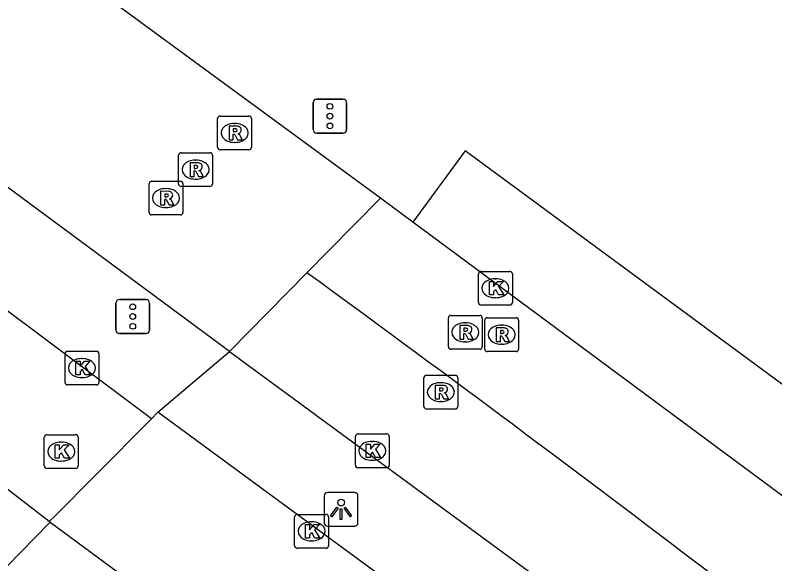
# Model space of a CAD drawing. Extents: x 161087 to 161922, y 382574 to 383873.
# Drawn here: x 161431.6 to 161454.07, y 383491.6 to 383507.84 of the extents above; entities that cross this region are included whole.
import ezdxf

# ---------------------------------------------------------------- set-up
doc = ezdxf.new("R2010")
doc.units = 0
for name, color, linetype in [('IMGEO_Berm_open', 7, 'Continuous'), ('IMGEO_Fietspad_gesloten', 7, 'Continuous'), ('IMGEO_Kolk', 7, 'Continuous'), ('IMGEO_Lichtpunt', 7, 'Continuous'), ('IMGEO_OVBaan_gesloten', 7, 'Continuous'), ('IMGEO_Rijbaan_lokaal_gesloten', 7, 'Continuous'), ('IMGEO_Rijbaan_lokaal_open', 7, 'Continuous'), ('IMGEO_Rioolput', 7, 'Continuous'), ('IMGEO_Verkeersregelinstallatiepaal', 7, 'Continuous'), ('IMGEO_Voetpad_open', 7, 'Continuous')]:
    doc.layers.add(name, color=color, linetype=linetype)

msp = doc.modelspace()

# ---------------------------------------------------------------- linework, layer by layer
at = {"layer": 'IMGEO_Berm_open'}
msp.add_lwpolyline([(161435.816, 383496.094), (161437.931, 383497.892)], dxfattribs=at)
at = {"layer": 'IMGEO_Fietspad_gesloten'}
for points in [[(161435.624, 383495.89), (161423.006, 383505.35)], [(161432.604, 383492.854), (161419.886, 383502.673)], [(161435.816, 383496.094), (161435.624, 383495.89)], [(161450.642, 383485.188), (161435.816, 383496.094)], [(161435.624, 383495.89), (161433.945, 383494.197), (161432.791, 383493.032), (161432.604, 383492.854)], [(161432.629, 383492.835), (161432.604, 383492.854)], [(161432.629, 383492.835), (161439.022, 383488.123)]]:
    msp.add_lwpolyline(points, dxfattribs=at)
at = {"layer": 'IMGEO_Kolk'}
for p, q in [((161445.376, 383500.26), (161446.228, 383500.26)), ((161445.301, 383499.334), (161445.301, 383500.186)), ((161445.789, 383500.04), (161445.814, 383500.04)), ((161446.302, 383500.186), (161446.302, 383499.334)), ((161445.812, 383499.48), (161445.787, 383499.48)), ((161446.228, 383499.26), (161445.376, 383499.26)), ((161433.071, 383496.971), (161433.071, 383497.823)), ((161433.146, 383497.897), (161433.998, 383497.897)), ((161434.072, 383497.823), (161434.072, 383496.971)), ((161433.559, 383497.677), (161433.584, 383497.677)), ((161433.582, 383497.117), (161433.557, 383497.117)), ((161433.998, 383496.897), (161433.146, 383496.897)), ((161432.458, 383494.499), (161432.458, 383495.351)), ((161432.533, 383495.425), (161433.385, 383495.425)), ((161433.459, 383495.351), (161433.459, 383494.499)), ((161441.659, 383494.52), (161441.659, 383495.372)), ((161441.734, 383495.446), (161442.586, 383495.446)), ((161442.66, 383495.372), (161442.66, 383494.52)), ((161432.946, 383495.205), (161432.971, 383495.205)), ((161442.147, 383495.226), (161442.172, 383495.226)), ((161432.969, 383494.645), (161432.944, 383494.645)), ((161442.17, 383494.666), (161442.145, 383494.666)), ((161433.385, 383494.425), (161432.533, 383494.425)), ((161442.586, 383494.446), (161441.734, 383494.446)), ((161439.937, 383493.064), (161440.789, 383493.064)), ((161439.862, 383492.138), (161439.862, 383492.99)), ((161440.35, 383492.844), (161440.375, 383492.844)), ((161440.863, 383492.99), (161440.863, 383492.138)), ((161440.373, 383492.284), (161440.348, 383492.284)), ((161440.789, 383492.064), (161439.937, 383492.064))]:
    msp.add_line(p, q, dxfattribs=at)
for points in [[(161445.376, 383500.26), (161446.228, 383500.26)], [(161445.301, 383499.334), (161445.301, 383500.186)], [(161446.302, 383500.186), (161446.302, 383499.334)], [(161445.622, 383499.96), (161445.745, 383499.96), (161445.745, 383499.809), (161445.875, 383499.96), (161446.039, 383499.96), (161445.893, 383499.809), (161446.046, 383499.56), (161445.894, 383499.56), (161445.809, 383499.724), (161445.745, 383499.657), (161445.745, 383499.56), (161445.622, 383499.56), (161445.622, 383499.96)], [(161446.228, 383499.26), (161445.376, 383499.26)], [(161433.071, 383496.971), (161433.071, 383497.823)], [(161433.146, 383497.897), (161433.998, 383497.897)], [(161434.072, 383497.823), (161434.072, 383496.971)], [(161433.392, 383497.597), (161433.515, 383497.597), (161433.515, 383497.446), (161433.645, 383497.597), (161433.809, 383497.597), (161433.663, 383497.446), (161433.816, 383497.197), (161433.664, 383497.197), (161433.579, 383497.361), (161433.515, 383497.294), (161433.515, 383497.197), (161433.392, 383497.197), (161433.392, 383497.597)], [(161433.998, 383496.897), (161433.146, 383496.897)], [(161432.458, 383494.499), (161432.458, 383495.351)], [(161432.533, 383495.425), (161433.385, 383495.425)], [(161433.459, 383495.351), (161433.459, 383494.499)], [(161441.659, 383494.52), (161441.659, 383495.372)], [(161441.734, 383495.446), (161442.586, 383495.446)], [(161442.66, 383495.372), (161442.66, 383494.52)], [(161432.779, 383495.125), (161432.902, 383495.125), (161432.902, 383494.974), (161433.032, 383495.125), (161433.196, 383495.125), (161433.05, 383494.974), (161433.203, 383494.725), (161433.051, 383494.725), (161432.966, 383494.889), (161432.902, 383494.822), (161432.902, 383494.725), (161432.779, 383494.725), (161432.779, 383495.125)], [(161441.98, 383495.146), (161442.103, 383495.146), (161442.103, 383494.995), (161442.233, 383495.146), (161442.397, 383495.146), (161442.251, 383494.995), (161442.404, 383494.746), (161442.252, 383494.746), (161442.167, 383494.91), (161442.103, 383494.843), (161442.103, 383494.746), (161441.98, 383494.746), (161441.98, 383495.146)], [(161433.385, 383494.425), (161432.533, 383494.425)], [(161442.586, 383494.446), (161441.734, 383494.446)], [(161439.937, 383493.064), (161440.789, 383493.064)], [(161439.862, 383492.138), (161439.862, 383492.99)], [(161440.863, 383492.99), (161440.863, 383492.138)], [(161440.183, 383492.764), (161440.306, 383492.764), (161440.306, 383492.613), (161440.436, 383492.764), (161440.6, 383492.764), (161440.454, 383492.613), (161440.607, 383492.364), (161440.455, 383492.364), (161440.37, 383492.528), (161440.306, 383492.461), (161440.306, 383492.364), (161440.183, 383492.364), (161440.183, 383492.764)], [(161440.789, 383492.064), (161439.937, 383492.064)]]:
    msp.add_lwpolyline(points, dxfattribs=at)
for centre, start, end in [((161445.378, 383500.184), 91.552, 178.448), ((161445.378, 383500.184), 91.552, 178.448), ((161446.226, 383500.184), 1.552, 88.448), ((161446.226, 383500.184), 1.552, 88.448), ((161445.378, 383499.336), 181.552, 268.448), ((161445.378, 383499.336), 181.552, 268.448), ((161446.226, 383499.336), 271.552, 358.448), ((161446.226, 383499.336), 271.552, 358.448), ((161433.148, 383497.821), 91.552, 178.448), ((161433.148, 383497.821), 91.552, 178.448), ((161433.996, 383497.821), 1.552, 88.448), ((161433.996, 383497.821), 1.552, 88.448), ((161433.148, 383496.973), 181.552, 268.448), ((161433.148, 383496.973), 181.552, 268.448), ((161433.996, 383496.973), 271.552, 358.448), ((161433.996, 383496.973), 271.552, 358.448), ((161432.535, 383495.349), 91.552, 178.448), ((161432.535, 383495.349), 91.552, 178.448), ((161433.383, 383495.349), 1.552, 88.448), ((161433.383, 383495.349), 1.552, 88.448), ((161441.736, 383495.37), 91.552, 178.448), ((161441.736, 383495.37), 91.552, 178.448), ((161442.584, 383495.37), 1.552, 88.448), ((161442.584, 383495.37), 1.552, 88.448), ((161432.535, 383494.501), 181.552, 268.448), ((161432.535, 383494.501), 181.552, 268.448), ((161433.383, 383494.501), 271.552, 358.448), ((161433.383, 383494.501), 271.552, 358.448), ((161441.736, 383494.522), 181.552, 268.448), ((161441.736, 383494.522), 181.552, 268.448), ((161442.584, 383494.522), 271.552, 358.448), ((161442.584, 383494.522), 271.552, 358.448), ((161439.939, 383492.988), 91.552, 178.448), ((161439.939, 383492.988), 91.552, 178.448), ((161440.787, 383492.988), 1.552, 88.448), ((161440.787, 383492.988), 1.552, 88.448), ((161439.939, 383492.14), 181.552, 268.448), ((161439.939, 383492.14), 181.552, 268.448), ((161440.787, 383492.14), 271.552, 358.448), ((161440.787, 383492.14), 271.552, 358.448)]:
    msp.add_arc(centre, 0.0765, start, end, dxfattribs=at)
for centre, major_axis, ratio, start_param, end_param in [((161445.788, 383499.76), (-0.387, 0.002), 0.722429, 4.712389, 7.853982), ((161445.813, 383499.76), (-0.39, 0.002), 0.717154, 1.570796, 4.712389), ((161433.558, 383497.397), (-0.387, 0.002), 0.722429, 4.712389, 7.853982), ((161433.583, 383497.397), (-0.39, 0.002), 0.717154, 1.570796, 4.712389), ((161432.945, 383494.925), (-0.387, 0.002), 0.722429, 4.712389, 7.853982), ((161432.97, 383494.925), (-0.39, 0.002), 0.717154, 1.570796, 4.712389), ((161442.146, 383494.946), (-0.387, 0.002), 0.722429, 4.712389, 7.853982), ((161442.171, 383494.946), (-0.39, 0.002), 0.717154, 1.570796, 4.712389), ((161440.349, 383492.564), (-0.387, 0.002), 0.722429, 4.712389, 7.853982), ((161440.374, 383492.564), (-0.39, 0.002), 0.717154, 1.570796, 4.712389)]:
    msp.add_ellipse(centre, major_axis=major_axis, ratio=ratio, start_param=start_param, end_param=end_param, dxfattribs=at)
at = {"layer": 'IMGEO_Lichtpunt'}
for p, q in [((161441.64, 383493.712), (161440.832, 383493.712)), ((161441.64, 383493.712), (161440.832, 383493.712)), ((161440.738, 383493.617), (161440.738, 383492.81)), ((161440.738, 383493.617), (161440.738, 383492.81)), ((161441.734, 383492.81), (161441.734, 383493.617)), ((161441.734, 383492.81), (161441.734, 383493.617)), ((161440.832, 383492.716), (161441.64, 383492.716)), ((161440.832, 383492.716), (161441.64, 383492.716))]:
    msp.add_line(p, q, dxfattribs=at)
for points in [[(161441.112, 383493.281), (161441.151, 383493.253), (161440.963, 383492.991), (161440.925, 383493.018), (161441.112, 383493.281)], [(161441.214, 383493.233), (161441.261, 383493.233), (161441.261, 383492.911), (161441.214, 383492.911), (161441.214, 383493.233)], [(161441.324, 383493.253), (161441.362, 383493.28), (161441.549, 383493.018), (161441.51, 383492.99), (161441.324, 383493.253)]]:
    msp.add_lwpolyline(points, dxfattribs=at)
msp.add_circle((161441.237, 383493.415), 0.0994, dxfattribs=at)
for centre, start, end in [((161440.832, 383493.617), 90, 180), ((161440.832, 383493.617), 90, 180), ((161441.64, 383493.617), 0, 90), ((161441.64, 383493.617), 0, 90), ((161440.832, 383492.81), 180, 270), ((161440.832, 383492.81), 180, 270), ((161441.64, 383492.81), 270, 0), ((161441.64, 383492.81), 270, 360)]:
    msp.add_arc(centre, 0.0946, start, end, dxfattribs=at)
at = {"layer": 'IMGEO_OVBaan_gesloten'}
for points in [[(161440.225, 383500.221), (161437.931, 383497.892)], [(161437.931, 383497.892), (161451.602, 383487.846)]]:
    msp.add_lwpolyline(points, dxfattribs=at)
msp.add_arc((161002.692, 382901.097), 741.879, 51.652272, 53.859801, dxfattribs=at)
at = {"layer": 'IMGEO_Rijbaan_lokaal_gesloten'}
for points in [[(161442.402, 383502.431), (161440.884, 383500.89), (161440.225, 383500.221)], [(161443.362, 383501.719), (161442.402, 383502.431)], [(161460.345, 383489.047), (161457.088, 383491.546), (161443.362, 383501.719)]]:
    msp.add_lwpolyline(points, dxfattribs=at)
at = {"layer": 'IMGEO_Rijbaan_lokaal_open'}
for points in [[(161442.402, 383502.431), (161429.802, 383511.673)], [(161437.931, 383497.892), (161424.877, 383507.551)]]:
    msp.add_lwpolyline(points, dxfattribs=at)
at = {"layer": 'IMGEO_Rioolput'}
for p, q in [((161437.585, 383503.932), (161437.585, 383504.784)), ((161437.66, 383504.858), (161438.512, 383504.858)), ((161438.586, 383504.784), (161438.586, 383503.932)), ((161438.073, 383504.638), (161438.098, 383504.638)), ((161438.096, 383504.078), (161438.071, 383504.078)), ((161438.512, 383503.858), (161437.66, 383503.858)), ((161436.431, 383502.845), (161436.431, 383503.697)), ((161436.506, 383503.771), (161437.358, 383503.771)), ((161437.432, 383503.697), (161437.432, 383502.845)), ((161436.919, 383503.551), (161436.944, 383503.551)), ((161435.633, 383502.93), (161436.485, 383502.93)), ((161436.942, 383502.991), (161436.917, 383502.991)), ((161435.558, 383502.004), (161435.558, 383502.856)), ((161436.046, 383502.71), (161436.071, 383502.71)), ((161437.358, 383502.771), (161436.506, 383502.771)), ((161436.559, 383502.856), (161436.559, 383502.004)), ((161436.069, 383502.15), (161436.044, 383502.15)), ((161436.485, 383501.93), (161435.633, 383501.93)), ((161444.409, 383498.029), (161444.409, 383498.881)), ((161444.484, 383498.955), (161445.336, 383498.955)), ((161445.41, 383498.881), (161445.41, 383498.029)), ((161445.561, 383498.886), (161446.413, 383498.886)), ((161444.897, 383498.735), (161444.922, 383498.735)), ((161445.486, 383497.96), (161445.486, 383498.812)), ((161445.974, 383498.666), (161445.999, 383498.666)), ((161446.487, 383498.812), (161446.487, 383497.96)), ((161444.92, 383498.175), (161444.895, 383498.175)), ((161445.336, 383497.955), (161444.484, 383497.955)), ((161445.997, 383498.106), (161445.972, 383498.106)), ((161446.413, 383497.886), (161445.561, 383497.886)), ((161443.687, 383496.259), (161443.687, 383497.111)), ((161443.762, 383497.185), (161444.614, 383497.185)), ((161444.688, 383497.111), (161444.688, 383496.259)), ((161444.175, 383496.965), (161444.2, 383496.965)), ((161444.198, 383496.405), (161444.173, 383496.405)), ((161444.614, 383496.185), (161443.762, 383496.185))]:
    msp.add_line(p, q, dxfattribs=at)
for points in [[(161437.585, 383503.932), (161437.585, 383504.784)], [(161437.66, 383504.858), (161438.512, 383504.858)], [(161438.586, 383504.784), (161438.586, 383503.932)], [(161438.174, 383504.556), (161437.922, 383504.558), (161437.922, 383504.158)], [(161438.1, 383504.477), (161438.046, 383504.477), (161438.046, 383504.396)], [(161437.922, 383504.158), (161438.046, 383504.158), (161438.046, 383504.32), (161438.057, 383504.32)], [(161438.046, 383504.396), (161438.098, 383504.396)], [(161438.104, 383504.291), (161438.175, 383504.158), (161438.315, 383504.158), (161438.25, 383504.284)], [(161438.512, 383503.858), (161437.66, 383503.858)], [(161436.431, 383502.845), (161436.431, 383503.697)], [(161436.506, 383503.771), (161437.358, 383503.771)], [(161437.432, 383503.697), (161437.432, 383502.845)], [(161437.02, 383503.469), (161436.768, 383503.471), (161436.768, 383503.071)], [(161436.946, 383503.39), (161436.892, 383503.39), (161436.892, 383503.309)], [(161436.768, 383503.071), (161436.892, 383503.071), (161436.892, 383503.233), (161436.903, 383503.233)], [(161436.892, 383503.309), (161436.944, 383503.309)], [(161436.95, 383503.204), (161437.021, 383503.071), (161437.161, 383503.071), (161437.096, 383503.197)], [(161435.633, 383502.93), (161436.485, 383502.93)], [(161435.558, 383502.004), (161435.558, 383502.856)], [(161437.358, 383502.771), (161436.506, 383502.771)], [(161436.559, 383502.856), (161436.559, 383502.004)], [(161436.147, 383502.628), (161435.895, 383502.63), (161435.895, 383502.23)], [(161436.073, 383502.549), (161436.019, 383502.549), (161436.019, 383502.468)], [(161436.019, 383502.468), (161436.071, 383502.468)], [(161435.895, 383502.23), (161436.019, 383502.23), (161436.019, 383502.392), (161436.03, 383502.392)], [(161436.077, 383502.363), (161436.148, 383502.23), (161436.288, 383502.23), (161436.223, 383502.356)], [(161436.485, 383501.93), (161435.633, 383501.93)], [(161444.409, 383498.029), (161444.409, 383498.881)], [(161444.484, 383498.955), (161445.336, 383498.955)], [(161445.41, 383498.881), (161445.41, 383498.029)], [(161445.561, 383498.886), (161446.413, 383498.886)], [(161444.998, 383498.653), (161444.746, 383498.655), (161444.746, 383498.255)], [(161445.486, 383497.96), (161445.486, 383498.812)], [(161446.487, 383498.812), (161446.487, 383497.96)], [(161444.746, 383498.255), (161444.87, 383498.255), (161444.87, 383498.417), (161444.881, 383498.417)], [(161444.924, 383498.574), (161444.87, 383498.574), (161444.87, 383498.493)], [(161444.87, 383498.493), (161444.922, 383498.493)], [(161446.075, 383498.584), (161445.823, 383498.586), (161445.823, 383498.186)], [(161446.001, 383498.505), (161445.947, 383498.505), (161445.947, 383498.424)], [(161445.947, 383498.424), (161445.999, 383498.424)], [(161444.928, 383498.388), (161444.999, 383498.255), (161445.139, 383498.255), (161445.074, 383498.381)], [(161445.823, 383498.186), (161445.947, 383498.186), (161445.947, 383498.348), (161445.958, 383498.348)], [(161446.005, 383498.319), (161446.076, 383498.186), (161446.216, 383498.186), (161446.151, 383498.312)], [(161445.336, 383497.955), (161444.484, 383497.955)], [(161446.413, 383497.886), (161445.561, 383497.886)], [(161443.687, 383496.259), (161443.687, 383497.111)], [(161443.762, 383497.185), (161444.614, 383497.185)], [(161444.688, 383497.111), (161444.688, 383496.259)], [(161444.276, 383496.883), (161444.024, 383496.885), (161444.024, 383496.485)], [(161444.024, 383496.485), (161444.148, 383496.485), (161444.148, 383496.647), (161444.159, 383496.647)], [(161444.202, 383496.804), (161444.148, 383496.804), (161444.148, 383496.723)], [(161444.148, 383496.723), (161444.2, 383496.723)], [(161444.206, 383496.618), (161444.277, 383496.485), (161444.417, 383496.485), (161444.352, 383496.611)], [(161444.614, 383496.185), (161443.762, 383496.185)]]:
    msp.add_lwpolyline(points, dxfattribs=at)
for centre, radius, start, end in [((161437.662, 383504.782), 0.0765, 91.552, 178.448), ((161437.662, 383504.782), 0.0765, 91.552, 178.448), ((161438.51, 383504.782), 0.0765, 1.552, 88.448), ((161438.51, 383504.782), 0.0765, 1.552, 88.448), ((161438.106, 383504.381), 0.0964, 77.0061, 93.1865), ((161438.12, 383504.438), 0.0378, 276.6634, 79.6772), ((161438.173, 383504.446), 0.109, 350.3612, 89.416), ((161438.056, 383504.267), 0.0533, 26.0293, 88.6989), ((161438.082, 383504.585), 0.19, 274.7715, 282.9687), ((161438.171, 383504.446), 0.112, 277.5842, 350.9817), ((161438.155, 383504.231), 0.108, 29.5134, 73.7905), ((161437.662, 383503.934), 0.0765, 181.552, 268.448), ((161437.662, 383503.934), 0.0765, 181.552, 268.448), ((161438.51, 383503.934), 0.0765, 271.552, 358.448), ((161438.51, 383503.934), 0.0765, 271.552, 358.448), ((161436.508, 383503.695), 0.0765, 91.552, 178.448), ((161436.508, 383503.695), 0.0765, 91.552, 178.448), ((161437.356, 383503.695), 0.0765, 1.552, 88.448), ((161437.356, 383503.695), 0.0765, 1.552, 88.448), ((161436.952, 383503.294), 0.0964, 77.0061, 93.1865), ((161436.966, 383503.351), 0.0378, 276.6634, 79.6772), ((161437.019, 383503.359), 0.109, 350.3612, 89.416), ((161437.017, 383503.359), 0.112, 277.5842, 350.9817), ((161436.902, 383503.18), 0.0533, 26.0293, 88.6989), ((161436.928, 383503.498), 0.19, 274.7715, 282.9687), ((161437.001, 383503.144), 0.108, 29.5134, 73.7905), ((161435.635, 383502.854), 0.0765, 91.552, 178.448), ((161435.635, 383502.854), 0.0765, 91.552, 178.448), ((161436.483, 383502.854), 0.0765, 1.552, 88.448), ((161436.483, 383502.854), 0.0765, 1.552, 88.448), ((161436.508, 383502.847), 0.0765, 181.552, 268.448), ((161436.508, 383502.847), 0.0765, 181.552, 268.448), ((161437.356, 383502.847), 0.0765, 271.552, 358.448), ((161437.356, 383502.847), 0.0765, 271.552, 358.448), ((161436.055, 383502.657), 0.19, 274.7715, 282.9687), ((161436.079, 383502.453), 0.0964, 77.0061, 93.1865), ((161436.093, 383502.51), 0.0378, 276.6634, 79.6772), ((161436.146, 383502.518), 0.109, 350.3612, 89.416), ((161436.144, 383502.518), 0.112, 277.5842, 350.9817), ((161436.029, 383502.339), 0.0533, 26.0293, 88.6989), ((161436.128, 383502.303), 0.108, 29.5134, 73.7905), ((161435.635, 383502.006), 0.0765, 181.552, 268.448), ((161435.635, 383502.006), 0.0765, 181.552, 268.448), ((161436.483, 383502.006), 0.0765, 271.552, 358.448), ((161436.483, 383502.006), 0.0765, 271.552, 358.448), ((161444.486, 383498.879), 0.0765, 91.552, 178.448), ((161444.486, 383498.879), 0.0765, 91.552, 178.448), ((161445.334, 383498.879), 0.0765, 1.552, 88.448), ((161445.334, 383498.879), 0.0765, 1.552, 88.448), ((161445.563, 383498.81), 0.0765, 91.552, 178.448), ((161445.563, 383498.81), 0.0765, 91.552, 178.448), ((161446.411, 383498.81), 0.0765, 1.552, 88.448), ((161446.411, 383498.81), 0.0765, 1.552, 88.448), ((161444.997, 383498.543), 0.109, 350.3612, 89.416), ((161444.88, 383498.364), 0.0533, 26.0293, 88.6989), ((161444.906, 383498.682), 0.19, 274.7715, 282.9687), ((161444.93, 383498.478), 0.0964, 77.0061, 93.1865), ((161444.944, 383498.535), 0.0378, 276.6634, 79.6772), ((161444.995, 383498.543), 0.112, 277.5842, 350.9817), ((161444.979, 383498.328), 0.108, 29.5134, 73.7905), ((161445.983, 383498.613), 0.19, 274.7715, 282.9687), ((161446.007, 383498.409), 0.0964, 77.0061, 93.1865), ((161446.021, 383498.466), 0.0378, 276.6634, 79.6772), ((161446.074, 383498.474), 0.109, 350.3612, 89.416), ((161446.072, 383498.474), 0.112, 277.5842, 350.9817), ((161445.957, 383498.295), 0.0533, 26.0293, 88.6989), ((161446.056, 383498.259), 0.108, 29.5134, 73.7905), ((161444.486, 383498.031), 0.0765, 181.552, 268.448), ((161444.486, 383498.031), 0.0765, 181.552, 268.448), ((161445.334, 383498.031), 0.0765, 271.552, 358.448), ((161445.334, 383498.031), 0.0765, 271.552, 358.448), ((161445.563, 383497.962), 0.0765, 181.552, 268.448), ((161445.563, 383497.962), 0.0765, 181.552, 268.448), ((161446.411, 383497.962), 0.0765, 271.552, 358.448), ((161446.411, 383497.962), 0.0765, 271.552, 358.448), ((161443.764, 383497.109), 0.0765, 91.552, 178.448), ((161443.764, 383497.109), 0.0765, 91.552, 178.448), ((161444.612, 383497.109), 0.0765, 1.552, 88.448), ((161444.612, 383497.109), 0.0765, 1.552, 88.448), ((161444.275, 383496.773), 0.109, 350.3612, 89.416), ((161444.158, 383496.594), 0.0533, 26.0293, 88.6989), ((161444.184, 383496.912), 0.19, 274.7715, 282.9687), ((161444.208, 383496.708), 0.0964, 77.0061, 93.1865), ((161444.222, 383496.765), 0.0378, 276.6634, 79.6772), ((161444.273, 383496.773), 0.112, 277.5842, 350.9817), ((161444.257, 383496.558), 0.108, 29.5134, 73.7905), ((161443.764, 383496.261), 0.0765, 181.552, 268.448), ((161443.764, 383496.261), 0.0765, 181.552, 268.448), ((161444.612, 383496.261), 0.0765, 271.552, 358.448), ((161444.612, 383496.261), 0.0765, 271.552, 358.448)]:
    msp.add_arc(centre, radius, start, end, dxfattribs=at)
for centre, major_axis, ratio, start_param, end_param in [((161438.072, 383504.358), (-0.387, 0.002), 0.722429, 4.712389, 7.853982), ((161438.097, 383504.358), (-0.39, 0.002), 0.717154, 1.570796, 4.712389), ((161436.918, 383503.271), (-0.387, 0.002), 0.722429, 4.712389, 7.853982), ((161436.943, 383503.271), (-0.39, 0.002), 0.717154, 1.570796, 4.712389), ((161436.045, 383502.43), (-0.387, 0.002), 0.722429, 4.712389, 7.853982), ((161436.07, 383502.43), (-0.39, 0.002), 0.717154, 1.570796, 4.712389), ((161444.896, 383498.455), (-0.387, 0.002), 0.722429, 4.712389, 7.853982), ((161444.921, 383498.455), (-0.39, 0.002), 0.717154, 1.570796, 4.712389), ((161445.973, 383498.386), (-0.387, 0.002), 0.722429, 4.712389, 7.853982), ((161445.998, 383498.386), (-0.39, 0.002), 0.717154, 1.570796, 4.712389), ((161444.174, 383496.685), (-0.387, 0.002), 0.722429, 4.712389, 7.853982), ((161444.199, 383496.685), (-0.39, 0.002), 0.717154, 1.570796, 4.712389)]:
    msp.add_ellipse(centre, major_axis=major_axis, ratio=ratio, start_param=start_param, end_param=end_param, dxfattribs=at)
at = {"layer": 'IMGEO_Verkeersregelinstallatiepaal'}
for p, q in [((161440.411, 383504.455), (161440.411, 383505.255)), ((161440.411, 383505.255), (161440.411, 383504.455)), ((161440.511, 383505.355), (161441.301, 383505.355)), ((161441.301, 383505.355), (161440.511, 383505.355)), ((161441.401, 383505.255), (161441.401, 383504.455)), ((161441.401, 383504.455), (161441.401, 383505.255)), ((161441.301, 383504.355), (161440.511, 383504.355)), ((161440.511, 383504.355), (161441.301, 383504.355)), ((161434.577, 383498.523), (161434.577, 383499.323)), ((161434.577, 383499.323), (161434.577, 383498.523)), ((161434.677, 383499.423), (161435.467, 383499.423)), ((161435.467, 383499.423), (161434.677, 383499.423)), ((161435.567, 383499.323), (161435.567, 383498.523)), ((161435.567, 383498.523), (161435.567, 383499.323)), ((161435.467, 383498.423), (161434.677, 383498.423)), ((161434.677, 383498.423), (161435.467, 383498.423))]:
    msp.add_line(p, q, dxfattribs=at)
for centre in [(161440.906, 383505.145), (161440.906, 383504.855), (161440.906, 383504.565), (161435.072, 383499.213), (161435.072, 383498.923), (161435.072, 383498.633)]:
    msp.add_circle(centre, 0.085, dxfattribs=at)
for centre, start, end in [((161440.511, 383505.255), 90, 180), ((161440.511, 383505.255), 90, 180), ((161441.301, 383505.255), 0, 90), ((161441.301, 383505.255), 360, 90), ((161440.511, 383504.455), 180, 270), ((161440.511, 383504.455), 180, 270), ((161441.301, 383504.455), 270, 0), ((161441.301, 383504.455), 270, 0), ((161434.677, 383499.323), 90, 180), ((161434.677, 383499.323), 90, 180), ((161435.467, 383499.323), 0, 90), ((161435.467, 383499.323), 360, 90), ((161434.677, 383498.523), 180, 270), ((161434.677, 383498.523), 180, 270), ((161435.467, 383498.523), 270, 0), ((161435.467, 383498.523), 270, 0)]:
    msp.add_arc(centre, 0.1, start, end, dxfattribs=at)
at = {"layer": 'IMGEO_Voetpad_open'}
for points in [[(161455.679, 383495.885), (161444.906, 383503.831), (161443.362, 383501.719)], [(161439.022, 383488.123), (161437.548, 383486.153), (161430.927, 383491.097), (161432.173, 383492.37), (161432.629, 383492.835)]]:
    msp.add_lwpolyline(points, dxfattribs=at)

doc.saveas('drawing.dxf')
